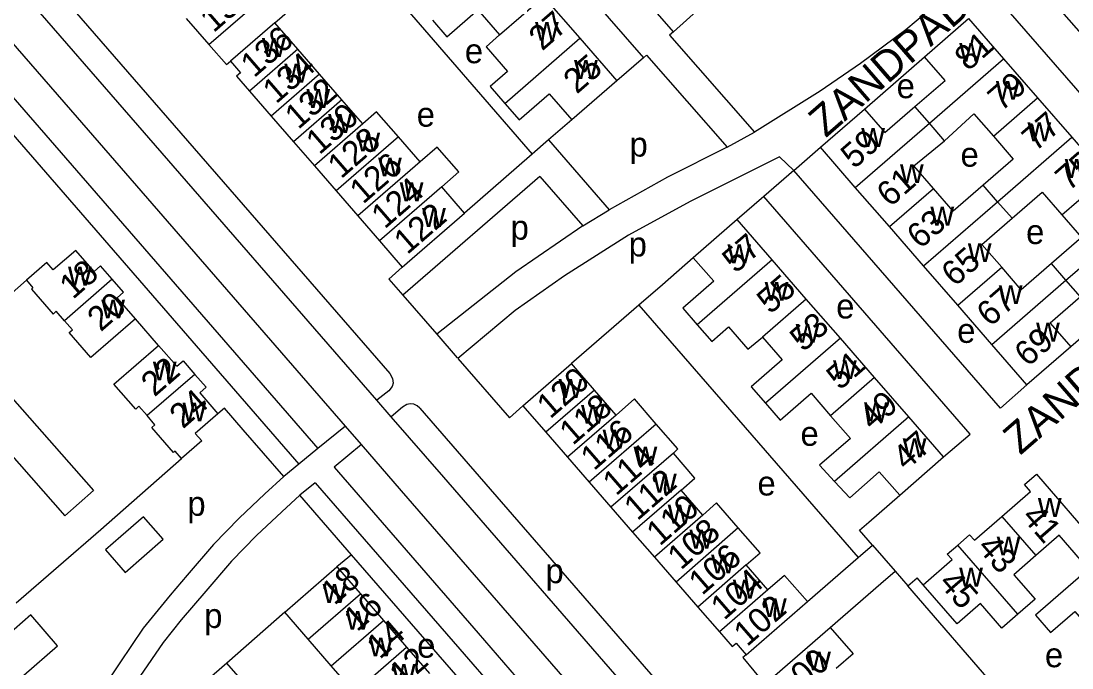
# Model space of a CAD drawing. Extents: x 155854 to 157362, y 383621 to 384685.
# Drawn here: x 156327 to 156498.5, y 384160.1 to 384265.7 of the extents above; entities that cross this region are included whole.
import ezdxf

# ---------------------------------------------------------------- set-up
doc = ezdxf.new("R2010")
doc.units = 0
for name, color, linetype in [('BLT_Basislijn', 7, 'Continuous'), ('BLT_Bebouwing', 7, 'Continuous'), ('BLT_Centroide', 7, 'Continuous'), ('BLT_Huisnummer', 7, 'Continuous'), ('BLT_Huisnummer_ tussenligend', 7, 'Continuous'), ('BLT_Onderverdeling_panden', 7, 'Continuous'), ('BLT_Straatnaam', 7, 'Continuous'), ('BLT_Vlakafsluiter', 7, 'Continuous')]:
    doc.layers.add(name, color=color, linetype=linetype)

msp = doc.modelspace()

# ---------------------------------------------------------------- linework, layer by layer
at = {"layer": 'BLT_Basislijn'}
for p, q in [((156247.66, 384343.12), (156375.44, 384195.93)), ((156244.65, 384340.49), (156372.35, 384193.39)), ((156344.96, 384249.98), (156295.38, 384307.06)), ((156336.18, 384249.98), (156288.49, 384304.89)), ((156433.47, 384263.98), (156409.61, 384291.43)), ((156404.71, 384287.17), (156428.56, 384259.71)), ((156368.42, 384265.44), (156381.78, 384277.07)), ((156490.89, 384274.12), (156524.57, 384235.35)), ((156386.64, 384271.48), (156410.41, 384244.02)), ((156485.98, 384269.86), (156519.66, 384231.09)), ((156437.74, 384267.78), (156433.47, 384263.98)), ((156433.47, 384263.98), (156432.84, 384263.42)), ((156432.84, 384263.42), (156446.67, 384247.59)), ((156428.56, 384259.71), (156424.21, 384255.99)), ((156429.06, 384260.15), (156428.56, 384259.71)), ((156429.06, 384260.15), (156442.23, 384245.12)), ((156464.63, 384251.37), (156474.43, 384259.91)), ((156379.93, 384199.61), (156336.18, 384249.98)), ((156385.06, 384203.83), (156344.96, 384249.98)), ((156416.88, 384249.62), (156413.09, 384246.34)), ((156413.09, 384246.34), (156410.41, 384244.02)), ((156413.09, 384246.34), (156422.97, 384234.91)), ((156442.23, 384245.12), (156446.67, 384247.59)), ((156453.14, 384241.33), (156457.45, 384245.14)), ((156410.41, 384244.02), (156399.38, 384234.38)), ((156450.8, 384243.57), (156453.14, 384241.33)), ((156453.14, 384241.33), (156448.23, 384237.07)), ((156486.82, 384202.56), (156453.14, 384241.33)), ((156411.67, 384240.36), (156389.31, 384220.99)), ((156411.67, 384240.36), (156418.66, 384232.29)), ((156448.23, 384237.07), (156443.85, 384233.33)), ((156481.92, 384198.29), (156448.23, 384237.07)), ((156418.66, 384232.29), (156422.97, 384234.91)), ((156387.02, 384223.62), (156389.22, 384225.58)), ((156436.7, 384227.1), (156431.68, 384222.68)), ((156327.89, 384223.42), (156316.95, 384213.89)), ((156387.02, 384223.62), (156389.31, 384220.99)), ((156431.68, 384222.68), (156427.83, 384219.34)), ((156389.31, 384220.99), (156394.85, 384214.61)), ((156508.11, 384221.1), (156498.31, 384212.56)), ((156427.83, 384219.34), (156416.81, 384209.81)), ((156427.83, 384219.34), (156463.62, 384178.14)), ((156349.42, 384212.79), (156345.65, 384217.13)), ((156316.95, 384213.89), (156338.84, 384189.09)), ((156394.85, 384214.61), (156398.19, 384210.76)), ((156398.3, 384210.63), (156406.7, 384200.97)), ((156312.23, 384209.79), (156334.15, 384184.97)), ((156387, 384205.39), (156385.06, 384203.83)), ((156491.15, 384206.35), (156486.82, 384202.56)), ((156387.41, 384201.12), (156385.06, 384203.83)), ((156389.27, 384202.73), (156387.41, 384201.12)), ((156392.09, 384202.53), (156523.62, 384051.13)), ((156408.89, 384202.93), (156406.7, 384200.97)), ((156395.99, 384191.25), (156387.41, 384201.12)), ((156379.93, 384199.61), (156375.44, 384195.93)), ((156382.55, 384196.6), (156379.93, 384199.61)), ((156477.56, 384194.57), (156481.92, 384198.29)), ((156382.55, 384196.6), (156378.07, 384192.91)), ((156389.11, 384189.05), (156382.55, 384196.6)), ((156339.99, 384182.72), (156353.17, 384194.31)), ((156372.35, 384193.39), (156369.88, 384191.36)), ((156378.07, 384192.91), (156401.6, 384165.8)), ((156366.79, 384188.54), (156369.88, 384191.36)), ((156447.01, 384132.52), (156395.99, 384191.25)), ((156374.98, 384190.37), (156372.5, 384188.34)), ((156374.98, 384190.37), (156398.58, 384163.18)), ((156334.15, 384184.97), (156338.84, 384189.09)), ((156372.5, 384188.34), (156369.54, 384185.64)), ((156442.03, 384128.12), (156389.11, 384189.05)), ((156465.36, 384183.91), (156470.39, 384188.33)), ((156326.2, 384170.77), (156339.99, 384182.72)), ((156463.85, 384182.6), (156465.36, 384183.91)), ((156465.96, 384180.17), (156463.85, 384182.6)), ((156463.62, 384178.14), (156465.96, 384180.17)), ((156465.96, 384180.17), (156469.64, 384175.94)), ((156455.33, 384170.97), (156463.62, 384178.14)), ((156474.22, 384173.71), (156473.23, 384174.85)), ((156505.39, 384134.7), (156471.72, 384173.54)), ((156328.6, 384168.79), (156321.19, 384162.34)), ((156370.04, 384169.22), (156360.59, 384160.92)), ((156401.6, 384165.8), (156512.2, 384038.19)), ((156398.58, 384163.18), (156509.58, 384035.97)), ((156360.59, 384160.92), (156350.9, 384152.57)), ((156393.89, 384122.59), (156360.59, 384160.92))]:
    msp.add_line(p, q, dxfattribs=at)
for points in [[(156270.87, 384342.04), (156329.13, 384275), (156387.17, 384208.19)], [(156479.96, 384272.7), (156475.8, 384269.36), (156476.43, 384268.53), (156471.37, 384264.31), (156463.99, 384258.81), (156457.44, 384254.28), (156446.67, 384247.59)], [(156357.66, 384261.91), (156360.55, 384258.64), (156361.17, 384259.18)], [(156442.23, 384245.12), (156432.49, 384240.25), (156422.97, 384234.91)], [(156450.8, 384243.57), (156436.21, 384236.27), (156426.12, 384230.76), (156415.66, 384224.16), (156407.63, 384218.49), (156398.3, 384210.63)], [(156418.66, 384232.29), (156407.77, 384224.82), (156394.85, 384214.61)], [(156387.17, 384208.19), (156387.6, 384207.36), (156387.7, 384206.64), (156387.55, 384206.07), (156387, 384205.39)], [(156392.09, 384202.53), (156391.63, 384202.93), (156391.09, 384203.17), (156390.52, 384203.24), (156389.95, 384203.15), (156389.27, 384202.73)], [(156363.24, 384198.99), (156360.18, 384202.53), (156359.13, 384201.62)], [(156369.88, 384191.36), (156363.24, 384198.99)], [(156366.79, 384188.54), (156362.61, 384184.59), (156358.4, 384180.26), (156354.1, 384175.28), (156351.31, 384172.03)], [(156380.95, 384178.61), (156372.5, 384188.34)], [(156369.54, 384185.64), (156365.42, 384181.74), (156361.35, 384177.55), (156357.13, 384172.67), (156353.12, 384167.99), (156350.17, 384164.27), (156346.4, 384158.74), (156341.94, 384152.03), (156338.87, 384147.26), (156337.17, 384145.09)], [(156340.76, 384179.39), (156343.96, 384175.72), (156350.18, 384181.14), (156346.98, 384184.81)], [(156346.98, 384184.81), (156343.26, 384181.57)], [(156343.26, 384181.57), (156340.76, 384179.39)], [(156380.95, 384178.61), (156378.55, 384176.65)], [(156411.86, 384138.27), (156414.26, 384140.26), (156380.95, 384178.61)], [(156467.29, 384173.91), (156469.64, 384175.94), (156471.72, 384173.54)], [(156471.72, 384173.54), (156473.23, 384174.85)], [(156459.05, 384166.76), (156467.29, 384173.91)], [(156351.31, 384172.03), (156346.94, 384166.64), (156343.09, 384160.97), (156338.59, 384154.22), (156335.61, 384149.58), (156330.99, 384143.7)], [(156321.9, 384154.19), (156332.95, 384163.76), (156328.6, 384168.79)], [(156445.35, 384162.3), (156444.8, 384161.83), (156448.38, 384157.49)]]:
    msp.add_lwpolyline(points, dxfattribs=at)
at = {"layer": 'BLT_Bebouwing'}
for p, q in [((156412.27, 384269.73), (156418.18, 384262.93)), ((156368.42, 384265.44), (156361.17, 384259.18)), ((156372.14, 384261.16), (156368.42, 384265.44)), ((156474.43, 384259.91), (156481.63, 384266.16)), ((156481.63, 384266.16), (156487.34, 384259.59)), ((156418.18, 384262.93), (156424.21, 384255.99)), ((156375.68, 384257.08), (156372.14, 384261.16)), ((156361.17, 384259.18), (156362.79, 384257.3)), ((156487.34, 384259.59), (156492.9, 384253.18)), ((156379.34, 384252.87), (156375.68, 384257.08)), ((156424.21, 384255.99), (156416.88, 384249.62)), ((156382.77, 384248.93), (156379.34, 384252.87)), ((156492.9, 384253.18), (156498.48, 384246.76)), ((156498.48, 384246.76), (156504.05, 384240.34)), ((156463.15, 384238.58), (156457.45, 384245.14)), ((156399.38, 384234.38), (156395.66, 384238.67)), ((156468.72, 384232.17), (156463.15, 384238.58)), ((156389.22, 384225.58), (156399.38, 384234.38)), ((156443.85, 384233.33), (156436.7, 384227.1)), ((156449.56, 384226.76), (156443.85, 384233.33)), ((156474.3, 384225.75), (156468.72, 384232.17)), ((156455.14, 384220.35), (156449.56, 384226.76)), ((156479.87, 384219.33), (156474.3, 384225.75)), ((156460.71, 384213.94), (156455.14, 384220.35)), ((156485.45, 384212.92), (156479.87, 384219.33)), ((156345.63, 384217.19), (156345.61, 384217.18)), ((156466.29, 384207.53), (156460.71, 384213.94)), ((156491.15, 384206.35), (156485.45, 384212.92)), ((156498.31, 384212.56), (156491.15, 384206.35)), ((156408.89, 384202.93), (156416.81, 384209.81)), ((156420.56, 384205.49), (156416.81, 384209.81)), ((156471.87, 384201.12), (156466.29, 384207.53)), ((156424.1, 384201.41), (156420.56, 384205.49)), ((156477.56, 384194.57), (156471.87, 384201.12)), ((156470.39, 384188.33), (156477.56, 384194.57)), ((156438.26, 384185.09), (156434.72, 384189.17)), ((156370.04, 384169.22), (156378.55, 384176.65)), ((156378.55, 384176.65), (156382.38, 384172.24)), ((156448.87, 384172.86), (156445.33, 384176.94)), ((156382.38, 384172.24), (156386.15, 384167.89)), ((156474.21, 384173.72), (156474.21, 384173.72)), ((156479.76, 384167.33), (156474.22, 384173.71)), ((156445.35, 384162.3), (156455.33, 384170.97)), ((156373.86, 384164.83), (156370.04, 384169.22)), ((156386.15, 384167.89), (156389.92, 384163.55)), ((156377.62, 384160.49), (156373.86, 384164.83)), ((156389.92, 384163.55), (156393.68, 384159.21)), ((156381.39, 384156.15), (156377.62, 384160.49))]:
    msp.add_line(p, q, dxfattribs=at)
for points in [[(156353.96, 384266.16), (156357.66, 384261.91), (156368.63, 384271.4)], [(156394.14, 384265.87), (156396.49, 384263.17), (156401.55, 384267.55), (156405.09, 384263.47)], [(156405.09, 384263.47), (156402.89, 384261.55), (156406.41, 384257.5), (156403.58, 384255.04), (156405.96, 384252.29)], [(156472.88, 384251.78), (156477.79, 384256.04), (156474.43, 384259.91)], [(156362.79, 384257.3), (156362.14, 384256.74), (156364.26, 384254.31)], [(156364.26, 384254.31), (156367.8, 384250.23)], [(156408.3, 384249.6), (156413.19, 384253.85), (156416.88, 384249.62)], [(156405.96, 384252.29), (156408.3, 384249.6)], [(156457.45, 384245.14), (156464.63, 384251.37)], [(156464.63, 384251.37), (156467.98, 384247.52), (156472.88, 384251.78)], [(156367.8, 384250.23), (156371.46, 384246.02)], [(156388.57, 384246.82), (156385.03, 384250.9), (156382.77, 384248.93)], [(156477.73, 384246.19), (156482.5, 384250.61), (156485.7, 384246.92)], [(156371.46, 384246.02), (156374.88, 384242.08)], [(156392.12, 384242.74), (156388.57, 384246.82)], [(156475.9, 384238.4), (156472.69, 384242.09), (156477.73, 384246.19)], [(156485.7, 384246.92), (156488.93, 384243.21), (156484.02, 384238.95)], [(156395.66, 384238.67), (156398.45, 384241.11), (156394.92, 384245.16), (156392.12, 384242.74)], [(156374.88, 384242.08), (156378.42, 384238)], [(156378.42, 384238), (156381.97, 384233.93)], [(156484.02, 384238.95), (156479.11, 384234.69), (156475.9, 384238.4)], [(156488.73, 384233.53), (156493.64, 384237.78), (156496.85, 384234.08)], [(156496.85, 384234.08), (156500.06, 384230.38), (156495.17, 384226.14)], [(156381.97, 384233.93), (156385.51, 384229.85)], [(156487.04, 384225.56), (156483.82, 384229.26), (156488.73, 384233.53)], [(156385.51, 384229.85), (156389.22, 384225.58)], [(156341.86, 384223.58), (156339.94, 384225.77), (156338.91, 384224.87), (156335.93, 384228.3), (156332.25, 384225.1), (156331.2, 384226.31), (156327.89, 384223.42)], [(156436.7, 384227.1), (156440.05, 384223.25), (156434.99, 384218.86), (156437.34, 384216.15)], [(156495.17, 384226.14), (156490.24, 384221.86), (156487.04, 384225.56)], [(156327.89, 384223.42), (156328.94, 384222.21), (156328.68, 384221.98), (156332.22, 384217.91)], [(156345.65, 384217.13), (156342.67, 384220.53), (156343.72, 384221.45), (156341.86, 384223.58)], [(156499.88, 384220.71), (156494.96, 384216.43), (156498.31, 384212.56)], [(156334.11, 384216.8), (156332.74, 384218.37), (156332.22, 384217.91)], [(156345.65, 384217.13), (156338.38, 384210.81), (156334.84, 384214.89), (156335.37, 384215.35), (156334.11, 384216.8)], [(156437.34, 384216.15), (156439.72, 384213.43), (156442.46, 384215.81), (156445.62, 384212.18), (156447.98, 384214.12)], [(156447.98, 384214.12), (156451.19, 384210.43), (156446.14, 384206.04), (156448.49, 384203.33)], [(156347.55, 384201.32), (156346.23, 384202.85), (156345.7, 384202.39), (156342.15, 384206.48), (156349.42, 384212.79)], [(156349.42, 384212.79), (156352.4, 384209.39), (156353.43, 384210.27), (156355.36, 384208.05)], [(156355.36, 384208.05), (156357.19, 384205.95), (156356.16, 384205.04), (156359.13, 384201.62)], [(156448.49, 384203.33), (156450.87, 384200.6), (156455.92, 384204.99), (156459.12, 384201.3)], [(156430.66, 384199.95), (156427.11, 384204.06), (156424.1, 384201.41)], [(156359.13, 384201.62), (156355.43, 384198.42), (156356.5, 384197.2), (156353.17, 384194.31)], [(156408.89, 384202.93), (156412.65, 384198.61)], [(156348.32, 384199.37), (156348.85, 384199.83), (156347.55, 384201.32)], [(156433.45, 384195.22), (156434.2, 384195.88), (156430.66, 384199.95)], [(156459.12, 384201.3), (156462.34, 384197.59), (156457.3, 384193.21), (156459.76, 384190.59)], [(156353.17, 384194.31), (156352.12, 384195.52), (156351.86, 384195.29), (156348.32, 384199.37)], [(156412.65, 384198.61), (156416.19, 384194.54)], [(156416.19, 384194.54), (156419.73, 384190.46)], [(156434.72, 384189.17), (156436.98, 384191.14), (156433.45, 384195.22)], [(156459.76, 384190.59), (156462.27, 384187.92), (156467.06, 384192.17), (156470.39, 384188.33)], [(156490.76, 384190.09), (156492.71, 384191.78), (156502.7, 384180.25)], [(156419.73, 384190.46), (156423.27, 384186.38)], [(156487.05, 384184.87), (156491.75, 384188.95), (156490.76, 384190.09)], [(156423.27, 384186.38), (156426.81, 384182.31)], [(156444.05, 384183), (156440.51, 384187.08), (156438.26, 384185.09)], [(156481.79, 384181.89), (156482.58, 384180.98), (156487.05, 384184.87)], [(156445.33, 384176.94), (156447.6, 384178.93), (156444.05, 384183)], [(156426.81, 384182.31), (156430.36, 384178.23)], [(156479.86, 384180.18), (156481.79, 384181.89)], [(156502.7, 384180.25), (156499.88, 384177.8), (156496.41, 384181.79), (156492.6, 384178.48)], [(156474.22, 384173.71), (156478.93, 384177.82), (156478.14, 384178.72), (156479.86, 384180.18)], [(156430.36, 384178.23), (156433.9, 384174.16)], [(156492.6, 384178.48), (156489.01, 384175.36), (156492.48, 384171.37), (156489.65, 384168.91)], [(156504.06, 384178.7), (156492.54, 384168.73), (156494.99, 384165.9), (156498.99, 384169.36), (156502.34, 384165.49)], [(156433.9, 384174.16), (156437.44, 384170.08)], [(156455.33, 384170.97), (156451.6, 384175.25), (156448.87, 384172.86)], [(156489.65, 384168.91), (156487.04, 384166.65), (156483.57, 384170.64), (156479.76, 384167.33)], [(156437.44, 384170.08), (156440.98, 384166.01)], [(156440.98, 384166.01), (156443.05, 384163.62), (156443.7, 384164.17), (156445.35, 384162.3)], [(156448.38, 384157.49), (156459.05, 384166.76)], [(156459.05, 384166.76), (156462.78, 384162.45), (156460.03, 384160.06)]]:
    msp.add_lwpolyline(points, dxfattribs=at)
at = {"layer": 'BLT_Onderverdeling_panden'}
for p, q in [((156405.09, 384263.47), (156412.27, 384269.73)), ((156405.96, 384252.29), (156418.18, 384262.93)), ((156372.14, 384261.16), (156364.26, 384254.31)), ((156475.23, 384249.07), (156487.34, 384259.59)), ((156375.68, 384257.08), (156367.8, 384250.23)), ((156379.34, 384252.87), (156371.46, 384246.02)), ((156485.7, 384246.92), (156492.9, 384253.18)), ((156475.23, 384249.07), (156472.88, 384251.78)), ((156382.77, 384248.93), (156374.88, 384242.08)), ((156463.15, 384238.58), (156475.23, 384249.07)), ((156477.73, 384246.19), (156475.23, 384249.07)), ((156388.57, 384246.82), (156378.42, 384238)), ((156486.38, 384236.24), (156498.48, 384246.76)), ((156392.12, 384242.74), (156381.97, 384233.93)), ((156496.85, 384234.08), (156504.05, 384240.34)), ((156395.66, 384238.67), (156385.51, 384229.85)), ((156468.72, 384232.17), (156475.9, 384238.4)), ((156486.38, 384236.24), (156484.02, 384238.95)), ((156474.3, 384225.75), (156486.38, 384236.24)), ((156488.73, 384233.53), (156486.38, 384236.24)), ((156497.53, 384223.42), (156509.61, 384233.93)), ((156449.56, 384226.76), (156437.34, 384216.15)), ((156479.87, 384219.33), (156487.04, 384225.56)), ((156497.53, 384223.42), (156495.17, 384226.14)), ((156341.86, 384223.58), (156334.11, 384216.8)), ((156485.45, 384212.92), (156497.53, 384223.42)), ((156499.88, 384220.71), (156497.53, 384223.42)), ((156455.14, 384220.35), (156447.98, 384214.12)), ((156460.71, 384213.94), (156448.49, 384203.33)), ((156355.36, 384208.05), (156347.55, 384201.32)), ((156466.29, 384207.53), (156459.12, 384201.3)), ((156420.56, 384205.49), (156412.65, 384198.61)), ((156424.1, 384201.41), (156416.19, 384194.54)), ((156430.66, 384199.95), (156419.73, 384190.46)), ((156471.87, 384201.12), (156459.76, 384190.59)), ((156433.45, 384195.22), (156423.27, 384186.38)), ((156434.72, 384189.17), (156426.81, 384182.31)), ((156438.26, 384185.09), (156430.36, 384178.23)), ((156487.05, 384184.87), (156492.6, 384178.48)), ((156444.05, 384183), (156433.9, 384174.16)), ((156489.65, 384168.91), (156479.86, 384180.18)), ((156445.33, 384176.94), (156437.44, 384170.08)), ((156373.86, 384164.83), (156382.38, 384172.24)), ((156448.87, 384172.86), (156440.98, 384166.01)), ((156377.62, 384160.49), (156386.15, 384167.89)), ((156381.39, 384156.15), (156389.92, 384163.55))]:
    msp.add_line(p, q, dxfattribs=at)
at = {"layer": 'BLT_Vlakafsluiter'}
msp.add_line((156375.44, 384195.93), (156372.35, 384193.39), dxfattribs=at)

# ---------------------------------------------------------------- texts
at = {"layer": 'BLT_Centroide'}
for s, p in [('w', (156410.88, 384262.53)), ('w', (156366.31, 384259.88)), ('e', (156399.42, 384258.85)), ('w', (156480.11, 384259.08)), ('w', (156369.96, 384255.69)), ('w', (156417.25, 384256.28)), ('e', (156469.89, 384253.14)), ('w', (156373.57, 384251.56)), ('w', (156486.09, 384252.88)), ('e', (156391.57, 384248.49)), ('w', (156377.12, 384247.47)), ('w', (156464.12, 384245.19)), ('w', (156491.25, 384246.11)), ('w', (156381.73, 384244.44)), ('p', (156426.3, 384243.61)), ('e', (156480.32, 384241.96)), ('w', (156385.27, 384240.38)), ('w', (156497.34, 384240.12)), ('w', (156470.44, 384239.28)), ('w', (156388.8, 384236.31)), ('w', (156392.45, 384232.12)), ('w', (156475.41, 384232.34)), ('p', (156406.89, 384230.05)), ('e', (156491.02, 384229.33)), ('p', (156426.16, 384227.31)), ('w', (156442.28, 384226.2)), ('w', (156481.52, 384226.39)), ('w', (156334.66, 384222.56)), ('w', (156448.36, 384220.09)), ('w', (156486.57, 384219.53)), ('w', (156340.09, 384217.19)), ('e', (156460.03, 384217.18)), ('w', (156453.42, 384213.23)), ('e', (156479.78, 384213.2)), ('w', (156492.66, 384213.42)), ('w', (156348.51, 384207.06)), ('w', (156459.52, 384207.28)), ('w', (156414.73, 384204.22)), ('w', (156353.34, 384200.39)), ('w', (156464.58, 384200.41)), ('w', (156418.38, 384200)), ('w', (156421.91, 384195.94)), ('e', (156454.2, 384196.4)), ('w', (156470.89, 384194.53)), ('w', (156426.96, 384193.16)), ('w', (156430.13, 384188.75)), ('e', (156447.18, 384188.28)), ('p', (156354.14, 384184.97)), ('w', (156492.95, 384184.78)), ('w', (156432.54, 384183.69)), ('w', (156436.08, 384179.62)), ('w', (156486.23, 384178.5)), ('w', (156439.62, 384175.56)), ('p', (156412.58, 384173.97)), ('w', (156480.11, 384173.41)), ('w', (156443.16, 384171.47)), ('w', (156376.22, 384170.75)), ('w', (156448.09, 384168.44)), ('p', (156356.89, 384166.66)), ('w', (156380.01, 384166.38)), ('w', (156383.77, 384162.03)), ('e', (156391.65, 384161.8)), ('w', (156455.3, 384159.72)), ('e', (156494.1, 384160.25)), ('w', (156387.54, 384157.69))]:
    msp.add_text(s, height=4, dxfattribs=at).set_placement(p)
at = {"layer": 'BLT_Huisnummer'}
for s, rotation, p in [('138', 40.9826, (156358.4, 384263.71)), ('136', 40.9826, (156365.02, 384256.36)), ('81', 40.9833, (156481.54, 384257.44)), ('25', 40.9839, (156417.69, 384253.71)), ('130', 40.9826, (156375.68, 384243.79)), ('59', 40.9839, (156462.96, 384241.48)), ('126', 40.9826, (156382.81, 384235.73)), ('75', 40.9833, (156497.99, 384237.84)), ('122', 40.9826, (156390.02, 384227.49)), ('57', 40.9832, (156443.61, 384224.42)), ('65', 40.9839, (156479.38, 384222.24)), ('18', 41.191, (156335.46, 384220.19)), ('20', 41.191, (156340, 384214.9)), ('69', 40.9839, (156491.3, 384209.15)), ('22', 41.191, (156348.77, 384204.27)), ('51', 40.9832, (156460.63, 384205.35)), ('120', 40.9826, (156413.35, 384200.68)), ('24', 41.191, (156353.41, 384199.05)), ('47', 40.9832, (156471.43, 384192.22)), ('114', 40.9826, (156424.1, 384188.1)), ('110', 40.9826, (156431.23, 384179.92)), ('41', 310.9802, (156490.16, 384184.7)), ('106', 40.9826, (156438.14, 384171.87)), ('18', 40.9828, (156378.13, 384170.25)), ('45', 310.9802, (156476.61, 384173.93)), ('102', 40.9826, (156445.48, 384163.5)), ('14', 40.9828, (156385.54, 384161.43)), ('100', 40.9826, (156452.53, 384154.8))]:
    msp.add_text(s, height=4, rotation=rotation, dxfattribs=at).set_placement(p)
at = {"layer": 'BLT_Huisnummer_ tussenligend'}
for s, rotation, p in [('27', 40.9839, (156412.04, 384260.75)), ('134', 40.9826, (156368.62, 384252.1)), ('79', 40.9833, (156486.96, 384250.85)), ('132', 40.9826, (156372.23, 384247.92)), ('77', 40.9833, (156492.53, 384244.3)), ('128', 40.9826, (156379.22, 384239.86)), ('61', 40.9839, (156468.82, 384235.23)), ('124', 40.9826, (156386.34, 384231.68)), ('63', 40.9839, (156473.74, 384228.4)), ('55', 40.9832, (156449.27, 384217.76)), ('67', 40.9839, (156485.14, 384215.69)), ('53', 40.9832, (156454.65, 384211.6)), ('49', 40.9832, (156465.93, 384198.77)), ('118', 40.9826, (156417.04, 384196.35)), ('116', 40.9826, (156420.5, 384192.22)), ('112', 40.9826, (156427.58, 384184.05)), ('108', 40.9826, (156434.68, 384176)), ('43', 310.9802, (156482.91, 384179.74)), ('104', 40.9826, (156441.74, 384167.81)), ('16', 40.9828, (156381.83, 384165.92)), ('12', 40.9828, (156389.26, 384156.96))]:
    msp.add_text(s, height=4, rotation=rotation, dxfattribs=at).set_placement(p)
at = {"layer": 'BLT_Straatnaam'}
for s, rotation, p in [('ZANDPAD', 40.982, (156458.32, 384246.58)), ('ZANDZEGGE', 40.9824, (156490.07, 384194.77))]:
    msp.add_text(s, height=5, rotation=rotation, dxfattribs=at).set_placement(p)

doc.saveas('drawing.dxf')
